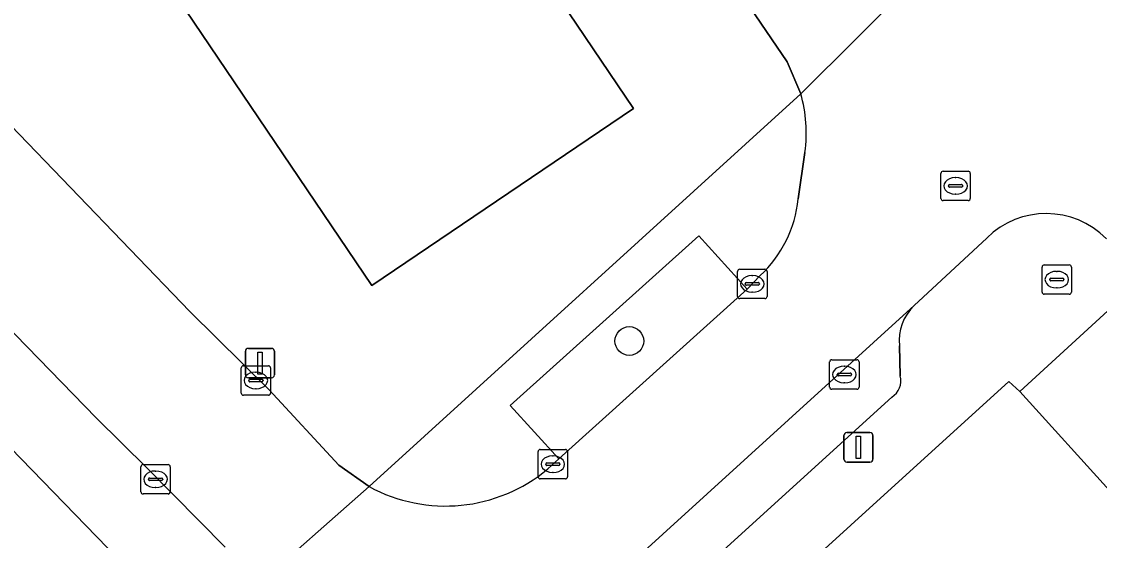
# Model space of a CAD drawing. Extents: x 157445 to 158888, y 383061 to 384688.
# Drawn here: x 157975.13 to 158011.77, y 383664.97 to 383682.59 of the extents above; entities that cross this region are included whole.
import ezdxf

# ---------------------------------------------------------------- set-up
doc = ezdxf.new("R2010")
doc.units = 0
for name, color, linetype in [('IMGEO_Boom', 7, 'Continuous'), ('IMGEO_Brandkraan', 7, 'Continuous'), ('IMGEO_Erf', 7, 'Continuous'), ('IMGEO_Groenvoorziening', 7, 'Continuous'), ('IMGEO_Kolk', 7, 'Continuous'), ('IMGEO_Lichtmast', 7, 'Continuous'), ('IMGEO_Pand', 7, 'Continuous'), ('IMGEO_Parkeervlak_open', 7, 'Continuous'), ('IMGEO_Rijbaan_lokaal_open', 7, 'Continuous'), ('IMGEO_Rioolput', 7, 'Continuous'), ('IMGEO_Voetpad_open', 7, 'Continuous')]:
    doc.layers.add(name, color=color, linetype=linetype)

msp = doc.modelspace()

# ---------------------------------------------------------------- linework, layer by layer
at = {"layer": 'IMGEO_Boom'}
msp.add_circle((157995.789, 383671.742), 0.489, dxfattribs=at)
at = {"layer": 'IMGEO_Brandkraan'}
for p, q in [((158009.897, 383674.33), (158010.749, 383674.33)), ((158009.822, 383673.404), (158009.822, 383674.256)), ((158010.31, 383674.11), (158010.335, 383674.11)), ((158010.823, 383674.256), (158010.823, 383673.404)), ((158010.081, 383673.824), (158010.081, 383673.836)), ((158010.519, 383673.787), (158010.121, 383673.787)), ((158010.124, 383673.873), (158010.522, 383673.873)), ((158010.565, 383673.836), (158010.565, 383673.824)), ((158010.749, 383673.33), (158009.897, 383673.33)), ((158010.333, 383673.55), (158010.308, 383673.55))]:
    msp.add_line(p, q, dxfattribs=at)
for points in [[(158009.897, 383674.33), (158010.749, 383674.33)], [(158009.822, 383673.404), (158009.822, 383674.256)], [(158010.823, 383674.256), (158010.823, 383673.404)], [(158010.749, 383673.33), (158009.897, 383673.33)]]:
    msp.add_lwpolyline(points, dxfattribs=at)
for centre, radius, start, end in [((158009.899, 383674.254), 0.0765, 91.552, 178.448), ((158009.899, 383674.254), 0.0765, 91.552, 178.448), ((158010.747, 383674.254), 0.0765, 1.552, 88.448), ((158010.747, 383674.254), 0.0765, 1.552, 88.448), ((158010.121, 383673.833), 0.0403, 85.8775, 175.7526), ((158010.118, 383673.823), 0.0366, 178.938, 274.7102), ((158010.522, 383673.83), 0.043, 264.8664, 352.4533), ((158010.526, 383673.835), 0.0386, 1.7309, 96.639), ((158009.899, 383673.406), 0.0765, 181.552, 268.448), ((158009.899, 383673.406), 0.0765, 181.552, 268.448), ((158010.747, 383673.406), 0.0765, 271.552, 358.448), ((158010.747, 383673.406), 0.0765, 271.552, 358.448)]:
    msp.add_arc(centre, radius, start, end, dxfattribs=at)
for centre, major_axis, ratio, start_param, end_param in [((158010.309, 383673.83), (-0.387, 0.002), 0.722429, 4.712389, 7.853982), ((158010.334, 383673.83), (-0.39, 0.002), 0.717154, 1.570796, 4.712389)]:
    msp.add_ellipse(centre, major_axis=major_axis, ratio=ratio, start_param=start_param, end_param=end_param, dxfattribs=at)
at = {"layer": 'IMGEO_Erf'}
for points in [[(157962.584, 383691.706), (157980.849, 383672.741), (157983.547, 383670.086), (157985.917, 383667.527), (157986.941, 383666.802), (158001.618, 383680.14), (158001.161, 383681.223), (157997.935, 383685.955), (157996.195, 383688.407), (157977.467, 383716.022)], [(158012.232, 383666.546), (158009.061, 383670.029), (158008.69, 383670.365), (157976.459, 383641.091)]]:
    msp.add_lwpolyline(points, dxfattribs=at)
msp.add_lwpolyline([(157976.118, 383708.944), (157986.024, 383694.295), (157995.93, 383679.646), (157987.035, 383673.631), (157977.129, 383688.281), (157967.224, 383702.93)], close=True, dxfattribs=at)
at = {"layer": 'IMGEO_Groenvoorziening'}
for points in [[(157953.262, 383642.362), (157954.137, 383641.044), (157960.204, 383646.341), (157971.221, 383655.96), (157974.004, 383658.64), (157979.152, 383663.586), (157960.073, 383683.218), (157955.049, 383688.388)], [(157955.049, 383688.388), (157960.073, 383683.218), (157979.152, 383663.586), (157974.004, 383658.64), (157971.221, 383655.96), (157960.204, 383646.341), (157954.137, 383641.044), (157954.312, 383640.78), (157955.018, 383639.772)], [(157982.045, 383664.737), (157979.394, 383667.421), (157977.665, 383669.138), (157964.729, 383682.421), (157961.105, 383686.17)]]:
    msp.add_lwpolyline(points, dxfattribs=at)
msp.add_lwpolyline([(157999.799, 383673.499), (157998.152, 383675.318), (157991.74, 383669.549), (157993.394, 383667.746)], close=True, dxfattribs=at)
at = {"layer": 'IMGEO_Kolk'}
for p, q in [((157999.471, 383673.258), (157999.471, 383674.11)), ((157999.546, 383674.184), (158000.398, 383674.184)), ((157999.959, 383673.964), (157999.984, 383673.964)), ((158000.472, 383674.11), (158000.472, 383673.258)), ((157999.73, 383673.678), (157999.73, 383673.69)), ((158000.168, 383673.641), (157999.77, 383673.641)), ((157999.773, 383673.727), (158000.171, 383673.727)), ((158000.214, 383673.69), (158000.214, 383673.678)), ((157999.982, 383673.404), (157999.957, 383673.404)), ((158000.398, 383673.184), (157999.546, 383673.184)), ((158002.601, 383670.179), (158002.601, 383671.031)), ((158002.676, 383671.105), (158003.528, 383671.105)), ((158003.602, 383671.031), (158003.602, 383670.179)), ((157982.593, 383669.977), (157982.593, 383670.829)), ((157982.668, 383670.903), (157983.52, 383670.903)), ((157983.081, 383670.683), (157983.106, 383670.683)), ((157983.594, 383670.829), (157983.594, 383669.977)), ((158002.903, 383670.648), (158003.301, 383670.648)), ((158003.089, 383670.885), (158003.114, 383670.885)), ((157982.852, 383670.397), (157982.852, 383670.409)), ((157983.29, 383670.36), (157982.892, 383670.36)), ((157982.895, 383670.446), (157983.293, 383670.446)), ((157983.336, 383670.409), (157983.336, 383670.397)), ((158002.86, 383670.599), (158002.86, 383670.611)), ((158003.298, 383670.562), (158002.9, 383670.562)), ((158003.112, 383670.325), (158003.087, 383670.325)), ((158003.344, 383670.611), (158003.344, 383670.599)), ((157983.104, 383670.123), (157983.079, 383670.123)), ((158003.528, 383670.105), (158002.676, 383670.105)), ((157983.52, 383669.903), (157982.668, 383669.903)), ((157992.689, 383667.133), (157992.689, 383667.985)), ((157992.764, 383668.059), (157993.616, 383668.059)), ((157993.177, 383667.839), (157993.202, 383667.839)), ((157993.69, 383667.985), (157993.69, 383667.133)), ((157979.183, 383666.621), (157979.183, 383667.473)), ((157979.258, 383667.547), (157980.11, 383667.547)), ((157980.184, 383667.473), (157980.184, 383666.621)), ((157992.948, 383667.553), (157992.948, 383667.565)), ((157993.386, 383667.516), (157992.988, 383667.516)), ((157992.991, 383667.602), (157993.389, 383667.602)), ((157993.432, 383667.565), (157993.432, 383667.553)), ((157979.442, 383667.041), (157979.442, 383667.053)), ((157979.88, 383667.004), (157979.482, 383667.004)), ((157979.485, 383667.09), (157979.883, 383667.09)), ((157979.671, 383667.327), (157979.696, 383667.327)), ((157979.926, 383667.053), (157979.926, 383667.041)), ((157993.616, 383667.059), (157992.764, 383667.059)), ((157993.2, 383667.279), (157993.175, 383667.279)), ((157979.694, 383666.767), (157979.669, 383666.767)), ((157980.11, 383666.547), (157979.258, 383666.547))]:
    msp.add_line(p, q, dxfattribs=at)
for points in [[(157999.471, 383673.258), (157999.471, 383674.11)], [(157999.546, 383674.184), (158000.398, 383674.184)], [(158000.472, 383674.11), (158000.472, 383673.258)], [(158000.398, 383673.184), (157999.546, 383673.184)], [(158002.601, 383670.179), (158002.601, 383671.031)], [(158002.676, 383671.105), (158003.528, 383671.105)], [(158003.602, 383671.031), (158003.602, 383670.179)], [(157982.593, 383669.977), (157982.593, 383670.829)], [(157982.668, 383670.903), (157983.52, 383670.903)], [(157983.594, 383670.829), (157983.594, 383669.977)], [(158003.528, 383670.105), (158002.676, 383670.105)], [(157983.52, 383669.903), (157982.668, 383669.903)], [(157992.689, 383667.133), (157992.689, 383667.985)], [(157992.764, 383668.059), (157993.616, 383668.059)], [(157993.69, 383667.985), (157993.69, 383667.133)], [(157979.183, 383666.621), (157979.183, 383667.473)], [(157979.258, 383667.547), (157980.11, 383667.547)], [(157980.184, 383667.473), (157980.184, 383666.621)], [(157993.616, 383667.059), (157992.764, 383667.059)], [(157980.11, 383666.547), (157979.258, 383666.547)]]:
    msp.add_lwpolyline(points, dxfattribs=at)
for centre, radius, start, end in [((157999.548, 383674.108), 0.0765, 91.552, 178.448), ((157999.548, 383674.108), 0.0765, 91.552, 178.448), ((158000.396, 383674.108), 0.0765, 1.552, 88.448), ((158000.396, 383674.108), 0.0765, 1.552, 88.448), ((157999.77, 383673.687), 0.0403, 85.8775, 175.7526), ((157999.767, 383673.677), 0.0366, 178.938, 274.7102), ((158000.171, 383673.684), 0.043, 264.8664, 352.4533), ((158000.175, 383673.689), 0.0386, 1.7309, 96.639), ((157999.548, 383673.26), 0.0765, 181.552, 268.448), ((157999.548, 383673.26), 0.0765, 181.552, 268.448), ((158000.396, 383673.26), 0.0765, 271.552, 358.448), ((158000.396, 383673.26), 0.0765, 271.552, 358.448), ((158002.678, 383671.029), 0.0765, 91.552, 178.448), ((158002.678, 383671.029), 0.0765, 91.552, 178.448), ((158003.526, 383671.029), 0.0765, 1.552, 88.448), ((158003.526, 383671.029), 0.0765, 1.552, 88.448), ((157982.67, 383670.827), 0.0765, 91.552, 178.448), ((157982.67, 383670.827), 0.0765, 91.552, 178.448), ((157983.518, 383670.827), 0.0765, 1.552, 88.448), ((157983.518, 383670.827), 0.0765, 1.552, 88.448), ((158002.9, 383670.608), 0.0403, 85.8775, 175.7526), ((158003.305, 383670.61), 0.0386, 1.7309, 96.639), ((157982.892, 383670.406), 0.0403, 85.8775, 175.7526), ((157982.889, 383670.396), 0.0366, 178.938, 274.7102), ((157983.293, 383670.403), 0.043, 264.8664, 352.4533), ((157983.297, 383670.408), 0.0386, 1.7309, 96.639), ((158002.897, 383670.598), 0.0366, 178.938, 274.7102), ((158003.301, 383670.605), 0.043, 264.8664, 352.4533), ((157982.67, 383669.979), 0.0765, 181.552, 268.448), ((157982.67, 383669.979), 0.0765, 181.552, 268.448), ((157983.518, 383669.979), 0.0765, 271.552, 358.448), ((157983.518, 383669.979), 0.0765, 271.552, 358.448), ((158002.678, 383670.181), 0.0765, 181.552, 268.448), ((158002.678, 383670.181), 0.0765, 181.552, 268.448), ((158003.526, 383670.181), 0.0765, 271.552, 358.448), ((158003.526, 383670.181), 0.0765, 271.552, 358.448), ((157992.766, 383667.983), 0.0765, 91.552, 178.448), ((157992.766, 383667.983), 0.0765, 91.552, 178.448), ((157993.614, 383667.983), 0.0765, 1.552, 88.448), ((157993.614, 383667.983), 0.0765, 1.552, 88.448), ((157979.26, 383667.471), 0.0765, 91.552, 178.448), ((157979.26, 383667.471), 0.0765, 91.552, 178.448), ((157980.108, 383667.471), 0.0765, 1.552, 88.448), ((157980.108, 383667.471), 0.0765, 1.552, 88.448), ((157992.988, 383667.562), 0.0403, 85.8775, 175.7526), ((157992.985, 383667.552), 0.0366, 178.938, 274.7102), ((157993.389, 383667.559), 0.043, 264.8664, 352.4533), ((157993.393, 383667.564), 0.0386, 1.7309, 96.639), ((157979.482, 383667.05), 0.0403, 85.8775, 175.7526), ((157979.479, 383667.04), 0.0366, 178.938, 274.7102), ((157979.883, 383667.047), 0.043, 264.8664, 352.4533), ((157979.887, 383667.052), 0.0386, 1.7309, 96.639), ((157992.766, 383667.135), 0.0765, 181.552, 268.448), ((157992.766, 383667.135), 0.0765, 181.552, 268.448), ((157993.614, 383667.135), 0.0765, 271.552, 358.448), ((157993.614, 383667.135), 0.0765, 271.552, 358.448), ((157979.26, 383666.623), 0.0765, 181.552, 268.448), ((157979.26, 383666.623), 0.0765, 181.552, 268.448), ((157980.108, 383666.623), 0.0765, 271.552, 358.448), ((157980.108, 383666.623), 0.0765, 271.552, 358.448)]:
    msp.add_arc(centre, radius, start, end, dxfattribs=at)
for centre, major_axis, ratio, start_param, end_param in [((157999.958, 383673.684), (-0.387, 0.002), 0.722429, 4.712389, 7.853982), ((157999.983, 383673.684), (-0.39, 0.002), 0.717154, 1.570796, 4.712389), ((157983.08, 383670.403), (-0.387, 0.002), 0.722429, 4.712389, 7.853982), ((157983.105, 383670.403), (-0.39, 0.002), 0.717154, 1.570796, 4.712389), ((158003.088, 383670.605), (-0.387, 0.002), 0.722429, 4.712389, 7.853982), ((158003.113, 383670.605), (-0.39, 0.002), 0.717154, 1.570796, 4.712389), ((157993.176, 383667.559), (-0.387, 0.002), 0.722429, 4.712389, 7.853982), ((157993.201, 383667.559), (-0.39, 0.002), 0.717154, 1.570796, 4.712389), ((157979.67, 383667.047), (-0.387, 0.002), 0.722429, 4.712389, 7.853982), ((157979.695, 383667.047), (-0.39, 0.002), 0.717154, 1.570796, 4.712389)]:
    msp.add_ellipse(centre, major_axis=major_axis, ratio=ratio, start_param=start_param, end_param=end_param, dxfattribs=at)
at = {"layer": 'IMGEO_Lichtmast'}
for p, q in [((157982.737, 383670.593), (157982.737, 383671.393)), ((157982.737, 383671.393), (157982.737, 383670.593)), ((157982.837, 383671.493), (157983.627, 383671.493)), ((157983.627, 383671.493), (157982.837, 383671.493)), ((157983.727, 383671.393), (157983.727, 383670.593)), ((157983.727, 383670.593), (157983.727, 383671.393)), ((157983.627, 383670.493), (157982.837, 383670.493)), ((157982.837, 383670.493), (157983.627, 383670.493)), ((158003.082, 383667.731), (158003.082, 383668.531)), ((158003.082, 383668.531), (158003.082, 383667.731)), ((158003.182, 383668.631), (158003.972, 383668.631)), ((158003.972, 383668.631), (158003.182, 383668.631)), ((158004.072, 383668.531), (158004.072, 383667.731)), ((158004.072, 383667.731), (158004.072, 383668.531)), ((158003.972, 383667.631), (158003.182, 383667.631)), ((158003.182, 383667.631), (158003.972, 383667.631))]:
    msp.add_line(p, q, dxfattribs=at)
for points in [[(157983.157, 383671.368), (157983.307, 383671.368), (157983.307, 383670.618), (157983.157, 383670.618), (157983.157, 383671.368)], [(158003.502, 383668.506), (158003.652, 383668.506), (158003.652, 383667.756), (158003.502, 383667.756), (158003.502, 383668.506)]]:
    msp.add_lwpolyline(points, dxfattribs=at)
for centre, start, end in [((157982.837, 383671.393), 90, 180), ((157982.837, 383671.393), 90, 180), ((157983.627, 383671.393), 0, 90), ((157983.627, 383671.393), 360, 90), ((157982.837, 383670.593), 180, 270), ((157982.837, 383670.593), 180, 270), ((157983.627, 383670.593), 270, 0), ((157983.627, 383670.593), 270, 0), ((158003.182, 383668.531), 90, 180), ((158003.182, 383668.531), 90, 180), ((158003.972, 383668.531), 0, 90), ((158003.972, 383668.531), 360, 90), ((158003.182, 383667.731), 180, 270), ((158003.182, 383667.731), 180, 270), ((158003.972, 383667.731), 270, 0), ((158003.972, 383667.731), 270, 0)]:
    msp.add_arc(centre, 0.1, start, end, dxfattribs=at)
at = {"layer": 'IMGEO_Pand'}
msp.add_lwpolyline([(157977.129, 383688.281), (157987.035, 383673.631), (157995.93, 383679.646), (157986.024, 383694.295)], close=True, dxfattribs=at)
at = {"layer": 'IMGEO_Parkeervlak_open'}
for points in [[(158005.476, 383672.949), (157975.694, 383645.872)], [(158005, 383670.558), (158004.978, 383671.581)], [(157978.795, 383646.296), (158004.712, 383669.838)]]:
    msp.add_lwpolyline(points, dxfattribs=at)
msp.add_lwpolyline([(158012.059, 383672.767), (158009.061, 383670.029), (158012.232, 383666.546), (158012.381, 383666.302), (158014.816, 383663.599), (158020.339, 383657.837), (158023.282, 383660.48)], close=True, dxfattribs=at)
for centre, radius, start, end in [((158006.571, 383671.776), 1.604, 133.0154, 186.978), ((158004.372, 383670.392), 0.65, 301.5758, 14.8214)]:
    msp.add_arc(centre, radius, start, end, dxfattribs=at)
at = {"layer": 'IMGEO_Rijbaan_lokaal_open'}
for points in [[(157977.467, 383716.022), (157996.195, 383688.407), (157997.935, 383685.955), (158001.161, 383681.223), (158001.618, 383680.14), (158005.436, 383683.944)], [(157980.849, 383672.741), (157962.584, 383691.706)], [(157961.105, 383686.17), (157964.729, 383682.421), (157977.665, 383669.138), (157979.394, 383667.421), (157982.045, 383664.737)], [(158005.436, 383683.944), (158001.618, 383680.14)], [(158001.761, 383678.152), (158001.531, 383676.57)], [(157982.304, 383657.633), (157982.076, 383657.387), (157972.804, 383648.867), (157975.49, 383645.697), (157975.694, 383645.872), (158005.476, 383672.949), (158007.941, 383675.24)], [(158000.237, 383673.968), (157999.799, 383673.499), (157993.394, 383667.746), (157993.016, 383667.4)], [(157982.988, 383663.315), (157986.941, 383666.802), (157985.917, 383667.527), (157983.547, 383670.086), (157980.849, 383672.741)], [(157986.941, 383666.802), (157982.988, 383663.315)]]:
    msp.add_lwpolyline(points, dxfattribs=at)
for centre, radius, start, end in [((157996.967, 383678.806), 4.839, 352.2289, 15.9996), ((157997.432, 383676.985), 4.12, 312.9053, 354.2115), ((158009.964, 383673.189), 2.881, 44.801, 134.6074), ((157989.539, 383671.561), 5.423, 241.3675, 309.8763)]:
    msp.add_arc(centre, radius, start, end, dxfattribs=at)
at = {"layer": 'IMGEO_Rioolput'}
for p, q in [((158006.382, 383676.587), (158006.382, 383677.439)), ((158006.457, 383677.513), (158007.309, 383677.513)), ((158006.87, 383677.293), (158006.895, 383677.293)), ((158007.383, 383677.439), (158007.383, 383676.587)), ((158006.641, 383677.007), (158006.641, 383677.019)), ((158007.079, 383676.97), (158006.681, 383676.97)), ((158006.684, 383677.056), (158007.082, 383677.056)), ((158007.125, 383677.019), (158007.125, 383677.007)), ((158007.309, 383676.513), (158006.457, 383676.513)), ((158006.893, 383676.733), (158006.868, 383676.733))]:
    msp.add_line(p, q, dxfattribs=at)
for points in [[(158006.382, 383676.587), (158006.382, 383677.439)], [(158006.457, 383677.513), (158007.309, 383677.513)], [(158007.383, 383677.439), (158007.383, 383676.587)], [(158007.309, 383676.513), (158006.457, 383676.513)]]:
    msp.add_lwpolyline(points, dxfattribs=at)
for centre, radius, start, end in [((158006.459, 383677.437), 0.0765, 91.552, 178.448), ((158006.459, 383677.437), 0.0765, 91.552, 178.448), ((158007.307, 383677.437), 0.0765, 1.552, 88.448), ((158007.307, 383677.437), 0.0765, 1.552, 88.448), ((158006.681, 383677.016), 0.0403, 85.8775, 175.7526), ((158006.678, 383677.006), 0.0366, 178.938, 274.7102), ((158007.082, 383677.013), 0.043, 264.8664, 352.4533), ((158007.086, 383677.018), 0.0386, 1.7309, 96.639), ((158006.459, 383676.589), 0.0765, 181.552, 268.448), ((158006.459, 383676.589), 0.0765, 181.552, 268.448), ((158007.307, 383676.589), 0.0765, 271.552, 358.448), ((158007.307, 383676.589), 0.0765, 271.552, 358.448)]:
    msp.add_arc(centre, radius, start, end, dxfattribs=at)
for centre, major_axis, ratio, start_param, end_param in [((158006.869, 383677.013), (-0.387, 0.002), 0.722429, 4.712389, 7.853982), ((158006.894, 383677.013), (-0.39, 0.002), 0.717154, 1.570796, 4.712389)]:
    msp.add_ellipse(centre, major_axis=major_axis, ratio=ratio, start_param=start_param, end_param=end_param, dxfattribs=at)
at = {"layer": 'IMGEO_Voetpad_open'}
for points in [[(158001.618, 383680.14), (157986.941, 383666.802)], [(158001.531, 383676.57), (158001.761, 383678.152)], [(157993.016, 383667.4), (157993.394, 383667.746), (157991.74, 383669.549), (157998.152, 383675.318), (157999.799, 383673.499), (158000.237, 383673.968)], [(158007.941, 383675.24), (158005.476, 383672.949)], [(158008.69, 383670.365), (158009.061, 383670.029), (158012.059, 383672.767), (158012.919, 383673.553)], [(158004.978, 383671.581), (158005, 383670.558)], [(157971.599, 383639.696), (157976.459, 383641.091), (158008.69, 383670.365)], [(158004.712, 383669.838), (157978.795, 383646.296)]]:
    msp.add_lwpolyline(points, dxfattribs=at)
for centre, radius, start, end in [((157996.967, 383678.806), 4.839, 352.2289, 15.9996), ((157997.432, 383676.985), 4.12, 312.9053, 354.2115), ((158009.964, 383673.189), 2.881, 44.801, 134.6074), ((158006.571, 383671.776), 1.604, 133.0154, 186.978), ((158004.372, 383670.392), 0.65, 301.5758, 14.8214), ((157989.539, 383671.561), 5.423, 241.3675, 309.8763)]:
    msp.add_arc(centre, radius, start, end, dxfattribs=at)

doc.saveas('drawing.dxf')
